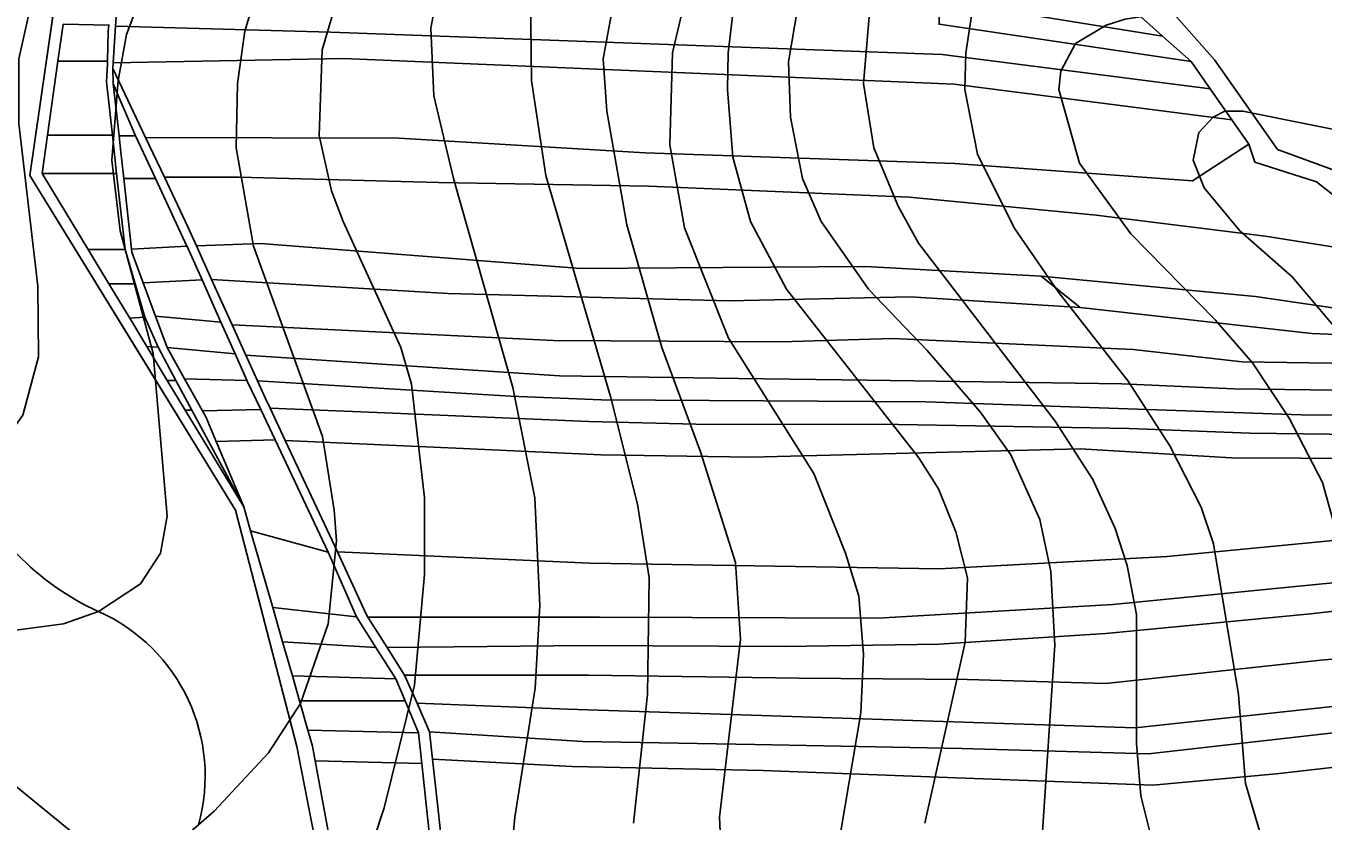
# Model space of a CAD drawing. Extents: x -510989 to -501240, y -1184665 to -1176098.
# Drawn here: x -510632.3 to -510209.8, y -1180014.3 to -1179755.3 of the extents above; entities that cross this region are included whole.
import ezdxf

# ---------------------------------------------------------------- set-up
doc = ezdxf.new("R2010")
doc.units = 0
for name, color, linetype in [('lesni_pozemek', 7, 'Continuous'), ('NAVRH_rozvodnice', 7, 'Continuous'), ('ostatni_plocha_x_ostatni_komunikace', 7, 'Continuous'), ('popis', 7, 'Continuous'), ('STAV_povodi', 7, 'Continuous'), ('STAV_systematicke_odvodneni', 7, 'Continuous'), ('trvaly_travni_porost', 7, 'Continuous'), ('vrstevnice_01', 7, 'Continuous'), ('vrstevnice_02', 7, 'Continuous')]:
    doc.layers.add(name, color=color, linetype=linetype)

msp = doc.modelspace()

# ---------------------------------------------------------------- linework, layer by layer
at = {"layer": 'lesni_pozemek'}
for points in [[(-510534.33, -1179732.44), (-510438.34, -1179735.46), (-510333.25, -1179740.22), (-510271.31, -1179750.37), (-510262.09, -1179758.56), (-510334.9, -1179746.88), (-510397.05, -1179744.63), (-510478.75, -1179741.67), (-510547.19, -1179739.19), (-510603.81, -1179737.14), (-510605.68, -1179729.34)], [(-510603.81, -1179737.14), (-510547.19, -1179739.19), (-510478.75, -1179741.67), (-510397.05, -1179744.63), (-510334.9, -1179746.88), (-510334.9, -1179754.69), (-510252.78, -1179766.83), (-510246.61, -1179775.7), (-510333.84, -1179764.55), (-510533.01, -1179757.29), (-510603.05, -1179755.31), (-510602.46, -1179746.27)], [(-510334.9, -1179746.88), (-510262.09, -1179758.56), (-510252.78, -1179766.83), (-510334.9, -1179754.69)], [(-510620.18, -1179754.65), (-510605.27, -1179754.98), (-510605.48, -1179756.93), (-510605.67, -1179766.72), (-510621.87, -1179766.72)], [(-510533.01, -1179757.29), (-510333.84, -1179764.55), (-510246.61, -1179775.7), (-510239.55, -1179785.86), (-510329.92, -1179774.2), (-510528.89, -1179765.83), (-510603.84, -1179767.32), (-510603.05, -1179755.31)], [(-510621.87, -1179766.72), (-510605.67, -1179766.72), (-510605.69, -1179767.69), (-510606.05, -1179773.51), (-510604.12, -1179790.88), (-510625.25, -1179790.88)], [(-510603.84, -1179767.32), (-510528.89, -1179765.83), (-510329.92, -1179774.2), (-510239.55, -1179785.86), (-510234.05, -1179793.77), (-510252.35, -1179805.72), (-510329.73, -1179800.08), (-510430.57, -1179796.56), (-510510.79, -1179791.82), (-510593.32, -1179791.57), (-510603.95, -1179769.08)], [(-510603.83, -1179774.13), (-510596.57, -1179791.05), (-510601.96, -1179791.05)], [(-510625.25, -1179790.88), (-510604.12, -1179790.88), (-510602.73, -1179803.35), (-510627, -1179803.35)], [(-510601.96, -1179791.05), (-510596.57, -1179791.05), (-510596.35, -1179791.54), (-510590.12, -1179804.91), (-510600.43, -1179804.91), (-510601.47, -1179795.45)], [(-510510.79, -1179791.82), (-510430.57, -1179796.56), (-510329.73, -1179800.08), (-510252.35, -1179805.72), (-510234.05, -1179793.77), (-510232.04, -1179799.6), (-510211.95, -1179806.09), (-510185.48, -1179826.82), (-510191.53, -1179829.57), (-510228.63, -1179823.76), (-510283.76, -1179816.92), (-510344.54, -1179810.98), (-510429.46, -1179807.46), (-510497.86, -1179806.26), (-510562.78, -1179804.53), (-510587.19, -1179804.53), (-510593.32, -1179791.57)], [(-510627, -1179803.35), (-510602.73, -1179803.35), (-510599.98, -1179828.12), (-510612.02, -1179828.12)], [(-510600.43, -1179804.91), (-510590.12, -1179804.91), (-510579.85, -1179826.95), (-510597.88, -1179827.94)], [(-510587.19, -1179804.53), (-510562.78, -1179804.53), (-510497.86, -1179806.26), (-510429.46, -1179807.46), (-510344.54, -1179810.98), (-510283.76, -1179816.92), (-510228.63, -1179823.76), (-510191.53, -1179829.57), (-510181.59, -1179842.23), (-510159.37, -1179852.14), (-510193.24, -1179849.02), (-510231.78, -1179843.38), (-510301.59, -1179836.73), (-510358.8, -1179833.62), (-510451.61, -1179834.23), (-510555.73, -1179826.08), (-510576.77, -1179826.84), (-510579.53, -1179820.74)], [(-510599.98, -1179828.12), (-510596.75, -1179839.27), (-510605.27, -1179839.27), (-510612.02, -1179828.12)], [(-510579.85, -1179826.95), (-510579.67, -1179827.34), (-510574.9, -1179838.01), (-510594.1, -1179838.9), (-510597.76, -1179828.96), (-510597.88, -1179827.94)], [(-510576.77, -1179826.84), (-510555.73, -1179826.08), (-510451.61, -1179834.23), (-510358.8, -1179833.62), (-510301.59, -1179836.73), (-510288.94, -1179847.02), (-510344.28, -1179843.5), (-510403.25, -1179844.78), (-510494.79, -1179842.4), (-510571.81, -1179837.81)], [(-510301.59, -1179836.73), (-510231.78, -1179843.38), (-510193.24, -1179849.02), (-510159.37, -1179852.14), (-510149.86, -1179858.04), (-510213.45, -1179855.48), (-510288.94, -1179847.02)], [(-510605.27, -1179839.27), (-510596.75, -1179839.27), (-510593.6, -1179850.13), (-510598.48, -1179850.49)], [(-510594.1, -1179838.9), (-510574.9, -1179838.01), (-510568.79, -1179851.7), (-510590.1, -1179849.75)], [(-510494.79, -1179842.4), (-510403.25, -1179844.78), (-510344.28, -1179843.5), (-510288.94, -1179847.02), (-510213.45, -1179855.48), (-510149.86, -1179858.04), (-510148.82, -1179865.93), (-510236.2, -1179864.71), (-510271.72, -1179860.67), (-510350.09, -1179857.04), (-510386.34, -1179858.17), (-510460.48, -1179857.7), (-510565.1, -1179852.67), (-510571.81, -1179837.81)], [(-510598.48, -1179850.49), (-510593.6, -1179850.13), (-510589.26, -1179859.95), (-510592.93, -1179859.68)], [(-510590.1, -1179849.75), (-510568.79, -1179851.7), (-510564.17, -1179862.06), (-510586.31, -1179860.05)], [(-510565.1, -1179852.67), (-510460.48, -1179857.7), (-510386.34, -1179858.17), (-510350.09, -1179857.04), (-510271.72, -1179860.67), (-510236.2, -1179864.71), (-510148.82, -1179865.93), (-510147.66, -1179874.65), (-510238.86, -1179873.44), (-510275.35, -1179871.86), (-510358.28, -1179870.68), (-510400.08, -1179870.09), (-510458.52, -1179869.26), (-510508.11, -1179865.98), (-510560.65, -1179862.51)], [(-510592.93, -1179859.68), (-510589.26, -1179859.95), (-510583.47, -1179870.72), (-510586.24, -1179870.72)], [(-510586.31, -1179860.05), (-510564.17, -1179862.06), (-510560.34, -1179870.63), (-510560.28, -1179870.75), (-510580.67, -1179870.17)], [(-510508.11, -1179865.98), (-510458.52, -1179869.26), (-510400.08, -1179870.09), (-510358.28, -1179870.68), (-510275.35, -1179871.86), (-510238.86, -1179873.44), (-510147.66, -1179874.65), (-510140.84, -1179880.64), (-510185.19, -1179881.76), (-510213.8, -1179882.05), (-510267.12, -1179880.2), (-510339.23, -1179877.7), (-510444.83, -1179877.04), (-510474.45, -1179875.84), (-510556.88, -1179870.86), (-510560.65, -1179862.51)], [(-510586.24, -1179870.72), (-510583.47, -1179870.72), (-510578.27, -1179880.4), (-510580.39, -1179880.4)], [(-510580.67, -1179870.17), (-510560.28, -1179870.75), (-510555.79, -1179880.24), (-510574.81, -1179880.66)], [(-510556.88, -1179870.86), (-510474.45, -1179875.84), (-510444.83, -1179877.04), (-510339.23, -1179877.7), (-510267.12, -1179880.2), (-510213.8, -1179882.05), (-510185.19, -1179881.76), (-510140.84, -1179880.64), (-510124.03, -1179878.57), (-510089.85, -1179875.64), (-510087.95, -1179880.83), (-510114.67, -1179883.89), (-510156.77, -1179886.92), (-510199.08, -1179888.3), (-510233.63, -1179887.88), (-510272.94, -1179886.39), (-510348.17, -1179885.05), (-510414.05, -1179885.01), (-510448.94, -1179884.06), (-510517.92, -1179881.23), (-510552.78, -1179879.8), (-510554.27, -1179876.63)], [(-510580.39, -1179880.4), (-510578.27, -1179880.4), (-510561.32, -1179911.93)], [(-510574.81, -1179880.66), (-510555.79, -1179880.24), (-510551.12, -1179890.12), (-510570.28, -1179890.68), (-510573.58, -1179882.86)], [(-510517.92, -1179881.23), (-510448.94, -1179884.06), (-510414.05, -1179885.01), (-510348.17, -1179885.05), (-510272.94, -1179886.39), (-510233.63, -1179887.88), (-510199.08, -1179888.3), (-510156.77, -1179886.92), (-510114.67, -1179883.89), (-510087.95, -1179880.83), (-510085.78, -1179886.75), (-510117.04, -1179890.4), (-510138.32, -1179892.88), (-510194.44, -1179896.12), (-510239.65, -1179895.95), (-510288.95, -1179893), (-510396.11, -1179895.74), (-510444.99, -1179895), (-510489.85, -1179892.96), (-510547.82, -1179890.33), (-510552.78, -1179879.8)], [(-510117.04, -1179890.4), (-510085.78, -1179886.75), (-510083.43, -1179893.18), (-510073.44, -1179900.25), (-510060.11, -1179908.45), (-510091.7, -1179912.46), (-510117.66, -1179912.76), (-510163.22, -1179918.76), (-510204.26, -1179922.68), (-510260.57, -1179928.07), (-510334.78, -1179932.13), (-510448.67, -1179930.29), (-510530.78, -1179926.52), (-510547.82, -1179890.33), (-510489.85, -1179892.96), (-510444.99, -1179895), (-510396.11, -1179895.74), (-510288.95, -1179893), (-510239.65, -1179895.95), (-510194.44, -1179896.12), (-510138.32, -1179892.88)], [(-510570.28, -1179890.68), (-510551.12, -1179890.12), (-510533.84, -1179926.66), (-510559.09, -1179919.68), (-510561.32, -1179911.93)], [(-510117.66, -1179912.76), (-510091.7, -1179912.46), (-510069.2, -1179914.66), (-510064.93, -1179919.52), (-510059.1, -1179921.64), (-510058.16, -1179926.33), (-510115.98, -1179927.77), (-510142.92, -1179930.42), (-510184.57, -1179934.53), (-510278.32, -1179943.77), (-510354.85, -1179948.18), (-510445.43, -1179947.87), (-510520.89, -1179947.89), (-510521.52, -1179946.9), (-510530.78, -1179926.52), (-510448.67, -1179930.29), (-510334.78, -1179932.13), (-510260.57, -1179928.07), (-510204.26, -1179922.68), (-510163.22, -1179918.76)], [(-510533.84, -1179926.66), (-510524.66, -1179947.78), (-510551.89, -1179944.72), (-510559.09, -1179919.68)], [(-510058.16, -1179926.33), (-510052.19, -1179933.85), (-510065.07, -1179936.09), (-510117.86, -1179938.12), (-510159.92, -1179940.67), (-510213.91, -1179946.71), (-510280.53, -1179953.22), (-510334.85, -1179956.61), (-510385.17, -1179957.42), (-510449.49, -1179957.11), (-510514.65, -1179957.72), (-510520.89, -1179947.89), (-510445.43, -1179947.87), (-510354.85, -1179948.18), (-510278.32, -1179943.77), (-510184.57, -1179934.53), (-510142.92, -1179930.42), (-510115.98, -1179927.77)], [(-510052.19, -1179933.85), (-510044.64, -1179940.44), (-510077.04, -1179950.26), (-510143.81, -1179956.04), (-510210.58, -1179961.81), (-510280.57, -1179969.43), (-510325.76, -1179968.13), (-510380.56, -1179967.77), (-510449.02, -1179966.72), (-510508.93, -1179966.72), (-510514.65, -1179957.72), (-510449.49, -1179957.11), (-510385.17, -1179957.42), (-510334.85, -1179956.61), (-510280.53, -1179953.22), (-510213.91, -1179946.71), (-510159.92, -1179940.67), (-510117.86, -1179938.12), (-510065.07, -1179936.09)], [(-510077.04, -1179950.26), (-510044.64, -1179940.44), (-510040.34, -1179951.04), (-510077.77, -1179960.12), (-510135.1, -1179969.26), (-510206.66, -1179976.99), (-510271.03, -1179983.94), (-510336.77, -1179981.76), (-510399.38, -1179979.69), (-510455.92, -1179977.83), (-510504.89, -1179975.91), (-510508.93, -1179966.72), (-510449.02, -1179966.72), (-510380.56, -1179967.77), (-510325.76, -1179968.13), (-510280.57, -1179969.43), (-510210.58, -1179961.81), (-510143.81, -1179956.04)], [(-510551.89, -1179944.72), (-510524.66, -1179947.78), (-510518.34, -1179957.69), (-510548.7, -1179955.84)], [(-510040.34, -1179951.04), (-510036.94, -1179958.28), (-510066.49, -1179966.2), (-510136.67, -1179977.6), (-510266.68, -1179992.33), (-510327.45, -1179990.67), (-510394.92, -1179989.38), (-510450.85, -1179988.3), (-510500.8, -1179985.23), (-510504.89, -1179975.91), (-510455.92, -1179977.83), (-510399.38, -1179979.69), (-510336.77, -1179981.76), (-510271.03, -1179983.94), (-510206.66, -1179976.99), (-510135.1, -1179969.26), (-510077.77, -1179960.12)], [(-510548.7, -1179955.84), (-510518.34, -1179957.69), (-510511.79, -1179967.95), (-510545.51, -1179966.93)], [(-510066.49, -1179966.2), (-510036.94, -1179958.28), (-510031.83, -1179967.52), (-510066.18, -1179975.47), (-510138.49, -1179986.99), (-510184.1, -1179994.26), (-510225.1, -1179998.87), (-510265.23, -1180002.6), (-510332.09, -1180000.1), (-510392.21, -1179997.85), (-510454.38, -1179996.49), (-510499.83, -1179994.07), (-510500.8, -1179985.23), (-510450.85, -1179988.3), (-510394.92, -1179989.38), (-510327.45, -1179990.67), (-510266.68, -1179992.33), (-510136.67, -1179977.6)], [(-510511.79, -1179967.95), (-510508.75, -1179975.15), (-510543.14, -1179975.15), (-510545.51, -1179966.93)], [(-510031.83, -1179967.52), (-510022.46, -1179984.48), (-510010.34, -1179998.85), (-510061.63, -1180011.31), (-510139.73, -1180030.43), (-510188.57, -1180042.07), (-510268.17, -1180043.7), (-510338.84, -1180038.97), (-510410.92, -1180036.27), (-510495.52, -1180033.1), (-510495.61, -1180032.33), (-510499.83, -1179994.07), (-510454.38, -1179996.49), (-510392.21, -1179997.85), (-510332.09, -1180000.1), (-510265.23, -1180002.6), (-510225.1, -1179998.87), (-510184.1, -1179994.26), (-510138.49, -1179986.99), (-510066.18, -1179975.47)], [(-510543.14, -1179975.15), (-510508.75, -1179975.15), (-510504.4, -1179985.48), (-510540.41, -1179984.64)], [(-510540.41, -1179984.64), (-510504.4, -1179985.48), (-510503.32, -1179995.51), (-510538.04, -1179994.65), (-510538.92, -1179989.83)], [(-510538.04, -1179994.65), (-510503.32, -1179995.51), (-510501.45, -1180012.94), (-510499.32, -1180032.75), (-510531.09, -1180032.75), (-510532.14, -1180026.99)]]:
    msp.add_lwpolyline(points, close=True, dxfattribs=at)
at = {"layer": 'NAVRH_rozvodnice'}
for centre, radius, start, end in [((-510573.88, -1179868.64), 84.79, 201.705, 245.8309), ((-510632.65, -1179999.6), 58.75, 344.2925, 65.8309)]:
    msp.add_arc(centre, radius, start, end, dxfattribs=at)
at = {"layer": 'ostatni_plocha_x_ostatni_komunikace'}
for points in [[(-510506, -1180185), (-510544, -1179990), (-510564, -1179913), (-510631, -1179804), (-510604, -1179617), (-510561, -1179402), (-510474, -1179263), (-510441, -1179151), (-510432, -1179041)], [(-510602.46, -1179746.27), (-510603.05, -1179755.31), (-510603.84, -1179767.32), (-510603.95, -1179769.08), (-510603.83, -1179774.13), (-510601.96, -1179791.05), (-510601.47, -1179795.45), (-510600.43, -1179804.91), (-510597.88, -1179827.94), (-510597.76, -1179828.96), (-510594.1, -1179838.9), (-510590.1, -1179849.75), (-510586.31, -1179860.05), (-510580.67, -1179870.17), (-510574.81, -1179880.66), (-510573.58, -1179882.86), (-510570.28, -1179890.68), (-510561.32, -1179911.93), (-510578.27, -1179880.4), (-510583.47, -1179870.72), (-510589.26, -1179859.95), (-510593.6, -1179850.13), (-510596.75, -1179839.27), (-510599.98, -1179828.12), (-510602.73, -1179803.35), (-510604.12, -1179790.88), (-510606.05, -1179773.51), (-510605.69, -1179767.69), (-510605.67, -1179766.72), (-510605.48, -1179756.93), (-510605.27, -1179754.98)], [(-510620.18, -1179754.65), (-510621.87, -1179766.72), (-510625.25, -1179790.88), (-510627, -1179803.35), (-510612.02, -1179828.12), (-510605.27, -1179839.27), (-510598.48, -1179850.49), (-510592.93, -1179859.68), (-510586.24, -1179870.72), (-510580.39, -1179880.4), (-510561.32, -1179911.93), (-510559.09, -1179919.68), (-510551.89, -1179944.72), (-510548.7, -1179955.84), (-510545.51, -1179966.93), (-510543.14, -1179975.15), (-510540.41, -1179984.64), (-510538.92, -1179989.83), (-510538.04, -1179994.65), (-510532.14, -1180026.99)], [(-510499.32, -1180032.75), (-510501.45, -1180012.94), (-510503.32, -1179995.51), (-510504.4, -1179985.48), (-510508.75, -1179975.15), (-510511.79, -1179967.95), (-510518.34, -1179957.69), (-510524.66, -1179947.78), (-510533.84, -1179926.66), (-510551.12, -1179890.12), (-510555.79, -1179880.24), (-510560.28, -1179870.75), (-510560.34, -1179870.63), (-510564.17, -1179862.06), (-510568.79, -1179851.7), (-510574.9, -1179838.01), (-510579.67, -1179827.34), (-510579.85, -1179826.95), (-510590.12, -1179804.91), (-510596.35, -1179791.54), (-510596.57, -1179791.05), (-510603.83, -1179774.13), (-510603.95, -1179769.08), (-510593.32, -1179791.57), (-510587.19, -1179804.53), (-510579.53, -1179820.74), (-510576.77, -1179826.84), (-510571.81, -1179837.81), (-510565.1, -1179852.67), (-510560.65, -1179862.51), (-510556.88, -1179870.86), (-510554.27, -1179876.63), (-510552.78, -1179879.8), (-510547.82, -1179890.33), (-510530.78, -1179926.52), (-510521.52, -1179946.9), (-510520.89, -1179947.89), (-510514.65, -1179957.72), (-510508.93, -1179966.72), (-510504.89, -1179975.91), (-510500.8, -1179985.23), (-510499.83, -1179994.07), (-510495.61, -1180032.33)]]:
    msp.add_lwpolyline(points, dxfattribs=at)
at = {"layer": 'popis'}
msp.add_lwpolyline([(-510525, -1180087.5), (-510544, -1179990), (-510564, -1179913), (-510597.5, -1179858.5), (-510631, -1179804), (-510617.5, -1179710.5), (-510604, -1179617), (-510582.5, -1179509.5), (-510561, -1179402), (-510517.5, -1179332.5), (-510474, -1179263), (-510457.5, -1179207), (-510441, -1179151), (-510432, -1179041)], dxfattribs=at)
at = {"layer": 'STAV_povodi'}
for centre, radius, start, end in [((-510573.88, -1179868.64), 84.79, 201.705, 245.8309), ((-510632.65, -1179999.6), 58.75, 344.2925, 65.8309)]:
    msp.add_arc(centre, radius, start, end, dxfattribs=at)
at = {"layer": 'STAV_systematicke_odvodneni'}
for p, q in [((-510273.75, -1179733.95), (-510245.15, -1179766.34)), ((-510245.15, -1179766.34), (-510228.42, -1179790.1)), ((-510228.42, -1179790.1), (-510224.65, -1179795.49)), ((-510224.65, -1179795.49), (-510206.84, -1179801.97))]:
    msp.add_line(p, q, dxfattribs=at)
at = {"layer": 'trvaly_travni_porost'}
msp.add_lwpolyline([(-510277.77, -1179741.89), (-510174.4, -1179741.09), (-510175.56, -1179750.16), (-510167.02, -1179767.17), (-510148.46, -1179828.66), (-510185.48, -1179826.82), (-510211.95, -1179806.09), (-510232.04, -1179799.6), (-510234.05, -1179793.77), (-510239.55, -1179785.86), (-510246.61, -1179775.7), (-510252.78, -1179766.83), (-510262.09, -1179758.56), (-510271.31, -1179750.37)], close=True, dxfattribs=at)
at = {"layer": 'vrstevnice_01'}
for points in [[(-510274.19, -1179474), (-510280.09, -1179501), (-510295.41, -1179526), (-510314.81, -1179546), (-510320.69, -1179549), (-510338.31, -1179556), (-510378.41, -1179563), (-510396.81, -1179571), (-510415.59, -1179583), (-510424.59, -1179591), (-510438.59, -1179607), (-510443.59, -1179617), (-510448.91, -1179631), (-510452.69, -1179650), (-510461.19, -1179709), (-510467.91, -1179745), (-510467.59, -1179773), (-510463, -1179804), (-510441.91, -1179876), (-510433.09, -1179911), (-510429.31, -1179935), (-510429.81, -1179973), (-510434.41, -1180015)], [(-510421, -1179491), (-510442.19, -1179501), (-510478.5, -1179534), (-510486.31, -1179547), (-510492.09, -1179560), (-510498.31, -1179589), (-510509.81, -1179667), (-510519, -1179706), (-510535.81, -1179763), (-510536.81, -1179791), (-510532.81, -1179809), (-510529, -1179819), (-510510.19, -1179860), (-510506.69, -1179872), (-510502.5, -1179909), (-510502.5, -1179934), (-510505.69, -1179970), (-510515.59, -1180010), (-510522.19, -1180030)], [(-510367.91, -1180024), (-510360.41, -1179979), (-510359.5, -1179960), (-510361, -1179941), (-510365.31, -1179927), (-510375.69, -1179901), (-510403.5, -1179857), (-510417.81, -1179821), (-510422.59, -1179794), (-510421.69, -1179764), (-510410.19, -1179715), (-510403.31, -1179679), (-510397.81, -1179661), (-510389, -1179643), (-510377.5, -1179628), (-510353.81, -1179613), (-510339.09, -1179609), (-510299.91, -1179603), (-510277.81, -1179594), (-510246.31, -1179577), (-510215.09, -1179568), (-510197.09, -1179562)], [(-510301.41, -1180021), (-510297.19, -1179957), (-510298.5, -1179933), (-510302.09, -1179916), (-510311.5, -1179895), (-510321.5, -1179881), (-510338.81, -1179861), (-510357.91, -1179841), (-510373.31, -1179819), (-510379.41, -1179805), (-510383.31, -1179785), (-510383.91, -1179767), (-510378.19, -1179733), (-510366.59, -1179709), (-510357.5, -1179693), (-510344.5, -1179677), (-510329.19, -1179664), (-510320.31, -1179660), (-510302.69, -1179657), (-510271.69, -1179658), (-510256.59, -1179655), (-510210.81, -1179632), (-510194.59, -1179626)], [(-510574.1, -1179681.23), (-510578.69, -1179703), (-510599.5, -1179758), (-510602.19, -1179773), (-510604.31, -1179799), (-510601.59, -1179822), (-510590.81, -1179862), (-510586.31, -1179915), (-510588.5, -1179927), (-510594.91, -1179937), (-510608.59, -1179946), (-510620, -1179950), (-510642.19, -1179953), (-510660.91, -1179952), (-510688, -1179941), (-510711.81, -1179925), (-510756.09, -1179892), (-510825, -1179844), (-510851.31, -1179823), (-510876.09, -1179798), (-510890.81, -1179779), (-510919.09, -1179731.62)], [(-510225.69, -1180034), (-510235.09, -1180002), (-510237.31, -1179973), (-510245.5, -1179924), (-510249.5, -1179912), (-510259.69, -1179892), (-510273.31, -1179871), (-510296, -1179842), (-510310.41, -1179821), (-510322.41, -1179797), (-510326.5, -1179776), (-510326.19, -1179764), (-510323.59, -1179747), (-510316.81, -1179732), (-510305.09, -1179721), (-510289.81, -1179716), (-510279.81, -1179715), (-510259.81, -1179716), (-510235, -1179713), (-510207.31, -1179705)], [(-510191.09, -1179792), (-510235.91, -1179783), (-510241.81, -1179783), (-510245.59, -1179785), (-510250.31, -1179790), (-510252.09, -1179799), (-510248.5, -1179808), (-510236.91, -1179822), (-510219.91, -1179837), (-510203.81, -1179856)]]:
    msp.add_lwpolyline(points, dxfattribs=at)
at = {"layer": 'vrstevnice_02'}
for points in [[(-510424.69, -1179430), (-510451.81, -1179457), (-510482.59, -1179477), (-510504.09, -1179494), (-510511.91, -1179503), (-510519.41, -1179519), (-510522.31, -1179534), (-510531.41, -1179640), (-510538.09, -1179681), (-510561, -1179757), (-510563.41, -1179774), (-510563.81, -1179795), (-510558.19, -1179827), (-510535.69, -1179889), (-510531.91, -1179913), (-510531.09, -1179923), (-510533.81, -1179950), (-510542.81, -1179976), (-510553.31, -1179992), (-510571, -1180011), (-510581.19, -1180020)], [(-510604.09, -1179481), (-510599.5, -1179519), (-510596.19, -1179559), (-510596.31, -1179607), (-510601, -1179656), (-510609.59, -1179693), (-510629.91, -1179745), (-510634.59, -1179766), (-510634.59, -1179787), (-510628.41, -1179840)], [(-510334.59, -1179498), (-510351.69, -1179510), (-510373.41, -1179517), (-510392.31, -1179521), (-510407.81, -1179528), (-510430.09, -1179540), (-510441.69, -1179549), (-510458.59, -1179565), (-510468.19, -1179583), (-510472, -1179596), (-510477.5, -1179627), (-510480.19, -1179659), (-510483.41, -1179680), (-510491.69, -1179710), (-510500.41, -1179756), (-510499.41, -1179778), (-510493, -1179805), (-510473.69, -1179873), (-510466.5, -1179909), (-510464.91, -1179944), (-510466.41, -1179971), (-510473.09, -1180013), (-510475.69, -1180041)], [(-510218.31, -1179498), (-510226.31, -1179514), (-510234.5, -1179524), (-510251.09, -1179539), (-510285.09, -1179562), (-510313.5, -1179576), (-510352.81, -1179585), (-510378.41, -1179594), (-510402.09, -1179610), (-510410.91, -1179620), (-510419.81, -1179636), (-510428.59, -1179664), (-510434.5, -1179713), (-510444.31, -1179766), (-510443.09, -1179783), (-510436.59, -1179820), (-510425.19, -1179860), (-510412.59, -1179894), (-510401.19, -1179930), (-510399.59, -1179955), (-510406.41, -1180013), (-510405.5, -1180032)], [(-510205.5, -1179596), (-510223, -1179603), (-510264.5, -1179623), (-510282.19, -1179627), (-510304.41, -1179628), (-510333.91, -1179634), (-510346.31, -1179640), (-510359.69, -1179652), (-510372.31, -1179669), (-510379.81, -1179683), (-510397.31, -1179727), (-510400.91, -1179742), (-510403.59, -1179764), (-510403.81, -1179776), (-510402, -1179798), (-510396.31, -1179819), (-510384.59, -1179841), (-510341.5, -1179896), (-510335.09, -1179906), (-510329.41, -1179920), (-510325.59, -1179935), (-510326.41, -1179956), (-510339.5, -1180015)], [(-510188.91, -1179656), (-510227.81, -1179675), (-510251.69, -1179684), (-510267.59, -1179686), (-510301.19, -1179687), (-510316.09, -1179691), (-510326.31, -1179699), (-510338.31, -1179713), (-510357.59, -1179751), (-510359.5, -1179774), (-510356.09, -1179795), (-510348.19, -1179814), (-510341.59, -1179826), (-510297.09, -1179884), (-510284.81, -1179903), (-510277.5, -1179919), (-510273.59, -1179931), (-510270.59, -1179947), (-510270.59, -1179989), (-510269.19, -1180006), (-510264.91, -1180023)], [(-510628.41, -1179840), (-510628.19, -1179863), (-510633.31, -1179882), (-510638.91, -1179890), (-510649.5, -1179899), (-510655.81, -1179901), (-510665.09, -1179903), (-510676.19, -1179902), (-510688.41, -1179898), (-510714.31, -1179884), (-510765.5, -1179847), (-510785.5, -1179835), (-510813, -1179814), (-510830.19, -1179798), (-510840.81, -1179785), (-510850.41, -1179771), (-510869.19, -1179737), (-510886.81, -1179713), (-510912.19, -1179684), (-510919.09, -1179674.5)], [(-510295.19, -1179770), (-510290.5, -1179761), (-510280.5, -1179755), (-510274.31, -1179753), (-510248.19, -1179749), (-510229.5, -1179749), (-510203.69, -1179746)], [(-510613.41, -1180021), (-510635.41, -1180003), (-510649.81, -1179994), (-510664.81, -1179987), (-510676.59, -1179986), (-510684.91, -1179991), (-510705.5, -1179976), (-510721.09, -1179968), (-510732.09, -1179959), (-510756.41, -1179933), (-510777.59, -1179916), (-510799.81, -1179911), (-510817.41, -1179902), (-510846.19, -1179876), (-510897.91, -1179809), (-510893.31, -1179804), (-510919.09, -1179769.82)], [(-510182.69, -1180038), (-510193.59, -1180007), (-510196.31, -1179991), (-510197.91, -1179963), (-510201.09, -1179936), (-510210, -1179904), (-510220.91, -1179883), (-510232.81, -1179865), (-510244.91, -1179851), (-510272.41, -1179823), (-510289.19, -1179800), (-510295.91, -1179776), (-510295.19, -1179770)]]:
    msp.add_lwpolyline(points, dxfattribs=at)

doc.saveas('drawing.dxf')
